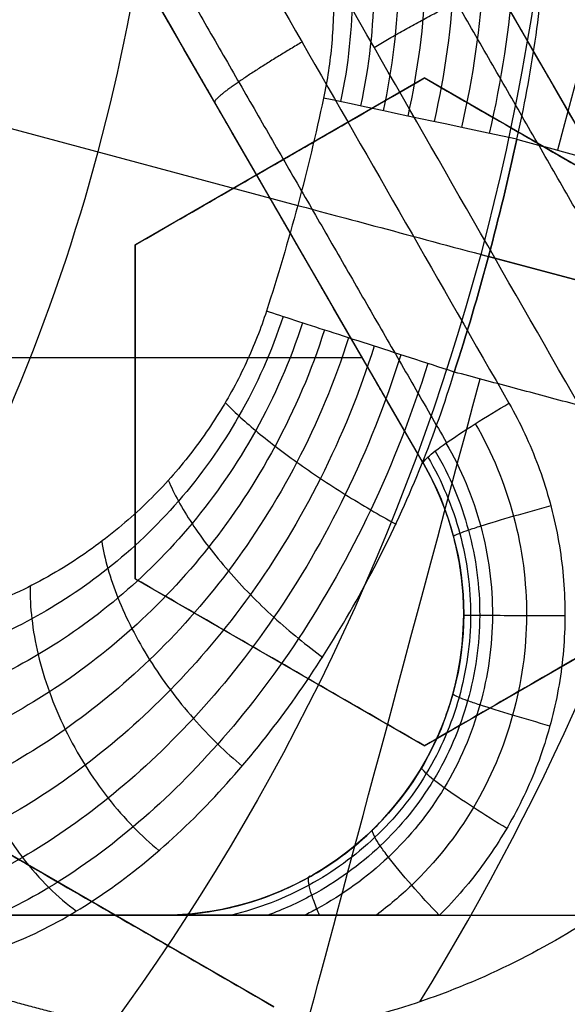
# Model space of a CAD drawing. Header units: centimetres. Extents: x -10 to 8.9, y -34.1 to -8.
# Tile 856 of 1056: x -6.4011 to -6.3557, y -33.3174 to -33.2357. Entities that reach past the tile are written whole.
import ezdxf

# ---------------------------------------------------------------- set-up
doc = ezdxf.new("R2010")
doc.units = ezdxf.units.CM
doc.layers.add('Default', color=7, linetype='Continuous', true_color=0x000000)

msp = doc.modelspace()

# ---------------------------------------------------------------- linework, layer by layer
at = {"layer": 'Default'}
for p, q in [((-6.377698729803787, -33.2050000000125, -1.0828819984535), (-6.345448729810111, -33.26085863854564, -1.0828819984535)), ((-6.367595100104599, -33.27249999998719, -1.0824960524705), (-6.399349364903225, -33.21749999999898, -1.0824960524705)), ((-6.367500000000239, -33.24050704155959, 0.2877418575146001), (-6.391500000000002, -33.25436344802, 0.2877418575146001)), ((-6.343500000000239, -33.25436344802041, 0.2793142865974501), (-6.3675, -33.24050704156, 0.2793142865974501)), ((-6.411135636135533, -33.24220859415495, 0.1624999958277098), (-6.378013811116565, -33.25108356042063, 0.2114715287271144)), ((-6.383489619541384, -33.24496988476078, -1.097589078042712), (-6.383489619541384, -33.24496988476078, -1.065)), ((-6.37950000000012, -33.24743524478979, 0.2612335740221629), (-6.37950000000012, -33.24743524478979, 0.3144424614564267)), ((-6.391500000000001, -33.25436344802, 0.28950257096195), (-6.391500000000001, -33.28207626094, 0.28950257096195)), ((-6.362839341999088, -33.25514954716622, 0.1625000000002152), (-6.323949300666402, -33.26557010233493, 0.21999999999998)), ((-6.323949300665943, -33.26557010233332, 0.22), (-6.362189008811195, -33.255323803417, 0.22)), ((-6.372646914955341, -33.26375, -1.065), (-6.49055181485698, -33.26375, -1.065)), ((-6.391500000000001, -33.26821985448, 0.2630747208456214), (-6.391500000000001, -33.26821985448, 0.3162836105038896)), ((-6.391499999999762, -33.28207626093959, 0.28260707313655), (-6.3675, -33.2959326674, 0.28260707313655)), ((-6.367499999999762, -33.29593266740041, 0.27456905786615), (-6.343500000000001, -33.28207626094, 0.27456905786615)), ((-6.364245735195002, -33.285, -1.065), (-6.364245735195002, -33.285, -1.100732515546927)), ((-6.37949999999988, -33.28900446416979, 0.2560034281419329), (-6.37949999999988, -33.28900446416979, 0.3092123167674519)), ((-6.380000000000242, -33.31758330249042, 0.28260707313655), (-6.404000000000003, -33.30372689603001, 0.28260707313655)), ((-6.960094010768, -33.31, -1.236260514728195), (-6.139905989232, -33.31, -1.236260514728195)), ((-6.392000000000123, -33.31065509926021, 0.2560034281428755), (-6.392000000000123, -33.31065509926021, 0.3092123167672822))]:
    msp.add_line(p, q, dxfattribs=at)
at = {"layer": 'Default', "extrusion": (0, 0, -1)}
for centre, radius, start, end in [((6.550000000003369, -33.20500000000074, -0.1625), 0.1937629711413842, 173.8385486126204, 216.1614513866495), ((6.550000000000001, -33.20500000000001, 0.82), 0.8250000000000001, 180, 0), ((6.550000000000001, -33.20500000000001, 1.03), 0.82, 180, 0), ((6.550000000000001, -33.20500000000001, 1.005), 0.7950000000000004, 180, 0), ((6.550000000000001, -33.20500000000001, 0.87), 0.7825000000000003, 180, 0), ((6.550000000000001, -33.20500000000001, 1.005), 0.7825000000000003, 180, 0), ((6.550000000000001, -33.20500000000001, 0.895), 0.7575000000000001, 180, 0), ((6.550000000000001, -33.20500000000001, 0.53), 0.75, 180, 0), ((6.550000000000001, -33.20500000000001, -0.2075), 0.75, 180, 0), ((6.550000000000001, -33.20500000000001, -0.2075), 0.7025000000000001, 180, 0), ((6.550000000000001, -33.20500000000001, -0.1825), 0.6775000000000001, 180, 0), ((6.550000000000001, -33.20500000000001, -0.1725), 0.677500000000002, 180, 0), ((6.550000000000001, -33.20500000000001, -0.1625), 0.6724999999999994, 180, 0), ((6.550000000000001, -33.20500000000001, -0.2), 0.6724999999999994, 180, 0), ((6.550000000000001, -33.20500000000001, -0.2), 0.6367740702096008, 180, 0), ((6.550000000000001, -33.20500000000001, -0.1809807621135), 0.6125, 180, 0), ((6.550000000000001, -33.20500000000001, -0.1625), 0.6075000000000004, 180, 0), ((6.550000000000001, -33.20500000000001, -0.195), 0.6075000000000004, 180, 0), ((6.550000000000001, -33.20500000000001, 1.220980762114), 0.6075, 180, 0), ((6.550000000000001, -33.20500000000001, 1.24), 0.6075000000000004, 180, 0), ((6.550000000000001, -33.20500000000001, -0.18660444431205), 0.5500000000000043, 180, 0), ((6.550000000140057, -33.2049999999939, -0.2114715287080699), 0.1780532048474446, 192.0520160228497, 197.9480649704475), ((6.550000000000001, -33.20500000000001, -0.22), 0.1944362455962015, 192.0519350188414, 197.9480649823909), ((6.389245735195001, -33.285, 1.0828634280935), 0.02499999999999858, 149.9999999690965, 270)]:
    msp.add_arc(centre, radius, start, end, dxfattribs=at)
at = {"layer": 'Default'}
for centre, radius, start, end in [((-6.550000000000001, -33.20500000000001, -1.15), 0.8549999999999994, 270, 1.067193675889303), ((-6.550000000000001, -33.20500000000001, 0.19125), 0.2138939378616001, 328.3640809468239, 1.635919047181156), ((-6.550000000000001, -33.20500000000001, 0.1869857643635), 0.1609080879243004, 329.6689687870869, 0.347245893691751), ((-6.550000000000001, -33.20500000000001, -0.845), 0.8250000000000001, 180, 0), ((-6.550000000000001, -33.20500000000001, -0.8325), 0.8250000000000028, 180, 0), ((-6.550000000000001, -33.20500000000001, -0.87), 0.8, 180, 0), ((-6.550000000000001, -33.20500000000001, -0.9800000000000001), 0.7575000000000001, 180, 0), ((-6.550000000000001, -33.20500000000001, -0.9375), 0.7575000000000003, 180, 0), ((-6.550000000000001, -33.20500000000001, 0.1625), 0.6775000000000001, 180, 0), ((-6.550000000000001, -33.20500000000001, 0.18125), 0.6724999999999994, 180, 0), ((-6.550000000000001, -33.20500000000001, -1.21), 0.67, 180, 0), ((-6.550000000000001, -33.20500000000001, -1.24), 0.6400000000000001, 180, 0), ((-6.550000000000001, -33.20500000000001, 0.2), 0.6367740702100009, 180, 0), ((-6.550000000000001, -33.20500000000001, 0.1625), 0.6231698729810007, 180, 0), ((-6.550000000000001, -33.20500000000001, 0.17875), 0.6075000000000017, 180, 0), ((-6.550000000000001, -33.20500000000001, -1.230490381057), 0.6075000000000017, 180, 0), ((-6.550000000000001, -33.20500000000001, 0.1782088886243), 0.55, 180, 0), ((-6.550000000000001, -33.20500000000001, 0.195), 0.55, 180, 0), ((-6.550000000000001, -33.20500000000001, -0.7112749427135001), 0.7750000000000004, 274.5260196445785, 0), ((-6.550000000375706, -33.20499999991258, 0.2199999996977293), 0.1944362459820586, 345.0000000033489, 347.9480649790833), ((-6.550000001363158, -33.20499999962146, 0.22), 0.1944362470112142, 342.0519350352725, 344.9999999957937), ((-6.389245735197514, -33.285, -1.065), 0.0250000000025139, 0, 29.99999999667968), ((-6.389245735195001, -33.285, -1.065), 0.025, 270, 0)]:
    msp.add_arc(centre, radius, start, end, dxfattribs=at)
at = {"layer": 'Default', "extrusion": (0.9659258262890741, -0.2588190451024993, 0)}
msp.add_arc((-33.7588318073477, 0.16, 2.464956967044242), 0.06000000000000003, 22.65570444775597, 90, dxfattribs=at)
at = {"layer": 'Default', "extrusion": (1.379857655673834e-06, 1.228458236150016e-16, -0.9999999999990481)}
msp.add_arc((6.549999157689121, -33.20500000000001, 0.534870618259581), 0.7584484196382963, 180, 287.9998757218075, dxfattribs=at)
at = {"layer": 'Default', "extrusion": (-0.2087737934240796, -0.977963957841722, -1.848985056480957e-05)}
msp.add_arc((0.7211061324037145, 0.2006257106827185, 33.84076235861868), 0.01999999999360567, 89.99999998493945, 145.0000000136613, dxfattribs=at)
at = {"layer": 'Default', "extrusion": (0.2588190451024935, 0.9659258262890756, 0)}
msp.add_arc((-2.461708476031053, 0.2, -33.7688318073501), 0.02, 35.00000000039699, 90.00000000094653, dxfattribs=at)
at = {"layer": 'Default', "extrusion": (-0.9659258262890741, 0.2588190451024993, 0)}
msp.add_arc((33.77883180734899, 0.16, -2.463669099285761), 0.06000000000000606, 21.13723015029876, 89.99999999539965, dxfattribs=at)
at = {"layer": 'Default', "extrusion": (0, -1, 0)}
for centre, radius, start, end in [((-6.550000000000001, -0.1450000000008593, 33.31), 1.184430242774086, 249.7426523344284, 290.2573476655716), ((-6.550000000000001, -0.145, 33.31), 1.184430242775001, 249.7426523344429, 290.2573476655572)]:
    msp.add_arc(centre, radius, start, end, dxfattribs=at)
at = {"layer": 'Default', "extrusion": (-7.220129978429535e-09, 0.9999999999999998, -2.013600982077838e-08)}
msp.add_arc((6.549981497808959, -2.309948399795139, -33.30999993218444), 1.214944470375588, 98.69735377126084, 109.7262121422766, dxfattribs=at)
at = {"layer": 'Default'}
for points, knots in [([(-6.385520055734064, -33.1784905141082, 0.1649372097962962), (-6.383652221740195, -33.17923679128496, 0.1685329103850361), (-6.380066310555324, -33.18133216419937, 0.1754382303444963), (-6.375112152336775, -33.18617502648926, 0.1851165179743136), (-6.371404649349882, -33.1914661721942, 0.1925822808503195), (-6.36880765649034, -33.19640846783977, 0.1980695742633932), (-6.367053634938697, -33.20046312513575, 0.2019442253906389), (-6.365512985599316, -33.2049190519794, 0.2055818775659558), (-6.363802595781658, -33.21139411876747, 0.210051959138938), (-6.36241566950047, -33.22032652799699, 0.2147594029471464), (-6.36228976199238, -33.23205391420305, 0.218523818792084), (-6.363465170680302, -33.24036864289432, 0.2194572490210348), (-6.364434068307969, -33.24461919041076, 0.2194428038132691)], [0.02595723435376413, 0.02595723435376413, 0.02595723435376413, 0.02595723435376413, 0.1552712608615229, 0.2845852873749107, 0.4138993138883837, 0.4785563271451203, 0.5432133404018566, 0.6078703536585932, 0.6725273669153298, 0.8018413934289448, 0.9311554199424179, 1.060470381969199, 1.060470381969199, 1.060470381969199, 1.060470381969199]), ([(-6.381818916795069, -33.17803735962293, 0.162499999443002), (-6.38002837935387, -33.17866101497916, 0.1661614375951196), (-6.376574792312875, -33.18053908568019, 0.1732651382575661), (-6.371796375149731, -33.18516001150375, 0.1833441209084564), (-6.368223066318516, -33.19037918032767, 0.1912031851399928), (-6.365732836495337, -33.19533187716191, 0.197010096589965), (-6.364059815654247, -33.19942925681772, 0.2011234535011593), (-6.362602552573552, -33.20395900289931, 0.204994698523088), (-6.361005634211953, -33.2105756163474, 0.2097635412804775), (-6.359763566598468, -33.21977605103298, 0.214806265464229), (-6.359815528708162, -33.23196736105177, 0.2188584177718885), (-6.361107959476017, -33.24066280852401, 0.2198718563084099), (-6.362130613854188, -33.24511094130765, 0.2198635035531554)], [0.02681516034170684, 0.02681516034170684, 0.02681516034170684, 0.02681516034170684, 0.1552712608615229, 0.2845852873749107, 0.4138993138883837, 0.4785563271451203, 0.5432133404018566, 0.6078703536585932, 0.6725273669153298, 0.8018413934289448, 0.9311554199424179, 1.060469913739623, 1.060469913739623, 1.060469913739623, 1.060469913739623]), ([(-6.389295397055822, -33.18002912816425, 0.1673219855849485), (-6.387360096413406, -33.18084178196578, 0.1707653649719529), (-6.38364452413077, -33.18303252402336, 0.1773501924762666), (-6.378503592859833, -33.18790173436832, 0.1865193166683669), (-6.374642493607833, -33.19311855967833, 0.1935602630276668), (-6.371923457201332, -33.1979435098, 0.1987218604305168), (-6.370077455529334, -33.20188117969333, 0.2023611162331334), (-6.368443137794, -33.20619308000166, 0.2057744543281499), (-6.366606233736, -33.21243926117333, 0.2099645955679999), (-6.365059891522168, -33.22101316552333, 0.2143690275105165), (-6.364742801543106, -33.23220183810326, 0.2178827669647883), (-6.365794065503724, -33.24010033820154, 0.2187493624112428), (-6.366704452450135, -33.24413449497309, 0.218731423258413)], [0.02595723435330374, 0.02595723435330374, 0.02595723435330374, 0.02595723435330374, 0.1552712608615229, 0.2845852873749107, 0.4138993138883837, 0.4785563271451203, 0.5432133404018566, 0.6078703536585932, 0.6725273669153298, 0.8018413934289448, 0.9311554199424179, 1.060470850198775, 1.060470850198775, 1.060470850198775, 1.060470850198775]), ([(-6.392855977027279, -33.18264673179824, 0.1693494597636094), (-6.390871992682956, -33.18345563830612, 0.1725971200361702), (-6.387057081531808, -33.18560087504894, 0.1788006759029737), (-6.381759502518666, -33.19029643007, 0.1874278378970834), (-6.377762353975, -33.195291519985, 0.1940507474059), (-6.374931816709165, -33.19989568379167, 0.1989059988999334), (-6.373000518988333, -33.20364640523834, 0.2023296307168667), (-6.371278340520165, -33.20774933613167, 0.2055417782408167), (-6.369321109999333, -33.21368712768, 0.20948587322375), (-6.367620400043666, -33.22182280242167, 0.2136322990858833), (-6.367114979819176, -33.23241035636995, 0.2169398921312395), (-6.368040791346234, -33.23986490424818, 0.2177543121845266), (-6.368889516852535, -33.24366801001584, 0.2177355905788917)], [0.02595723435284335, 0.02595723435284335, 0.02595723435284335, 0.02595723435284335, 0.1552712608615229, 0.2845852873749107, 0.4138993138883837, 0.4785563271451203, 0.5432133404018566, 0.6078703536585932, 0.6725273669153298, 0.8018413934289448, 0.9311554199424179, 1.060471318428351, 1.060471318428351, 1.060471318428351, 1.060471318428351]), ([(-7.25390305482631, -33.56840902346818, -0.8199977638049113), (-7.239970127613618, -33.59537958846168, -0.8193732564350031), (-7.197884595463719, -33.66655691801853, -0.8176865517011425), (-7.113620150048, -33.76862670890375, -0.81511924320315), (-6.994860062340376, -33.866663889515, -0.8121318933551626), (-6.8551972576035, -33.941825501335, -0.8088691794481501), (-6.7032925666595, -33.98743246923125, -0.8056064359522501), (-6.549994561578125, -34.002084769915, -0.8026191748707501), (-6.3966967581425, -33.98743035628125, -0.7996319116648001), (-6.2447926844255, -33.94182142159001, -0.7963691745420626), (-6.105130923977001, -33.86665750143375, -0.7931064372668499), (-5.986372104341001, -33.768620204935, -0.7901191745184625), (-5.888336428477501, -33.64986004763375, -0.78713191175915), (-5.813174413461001, -33.510197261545, -0.7838691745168), (-5.7675675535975, -33.358292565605, -0.7806064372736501), (-5.757116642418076, -33.24895133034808, -0.7784757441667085), (-5.757895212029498, -33.19070947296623, -0.7773408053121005), (-5.758086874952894, -33.18356754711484, -0.7772014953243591)], [9.214509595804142, 9.214509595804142, 9.214509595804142, 9.214509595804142, 10.15353266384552, 11.77663579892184, 13.3997389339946, 15.02284206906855, 16.64594520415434, 18.26904833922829, 19.89215147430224, 21.5152546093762, 23.13835774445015, 24.7614608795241, 26.38456401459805, 28.00766714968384, 29.63077028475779, 31.25387341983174, 31.48074763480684, 31.48074763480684, 31.48074763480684, 31.48074763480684]), ([(-6.395876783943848, -33.18615875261, 0.1708242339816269), (-6.393883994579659, -33.18690009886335, 0.1738578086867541), (-6.390039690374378, -33.18887519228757, 0.1796645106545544), (-6.384668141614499, -33.19322772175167, 0.1877703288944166), (-6.380590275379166, -33.19788051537, 0.1940145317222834), (-6.3776851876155, -33.20218102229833, 0.1986022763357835), (-6.375693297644, -33.20568957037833, 0.2018417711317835), (-6.373905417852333, -33.20953240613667, 0.2048849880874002), (-6.371853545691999, -33.21509927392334, 0.2086260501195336), (-6.3700232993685, -33.22273507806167, 0.2125658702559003), (-6.369348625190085, -33.23267588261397, 0.2157143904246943), (-6.370153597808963, -33.2396680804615, 0.2164913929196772), (-6.370939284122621, -33.24323040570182, 0.2164744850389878)], [0.02595723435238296, 0.02595723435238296, 0.02595723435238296, 0.02595723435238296, 0.1552712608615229, 0.2845852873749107, 0.4138993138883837, 0.4785563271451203, 0.5432133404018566, 0.6078703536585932, 0.6725273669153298, 0.8018413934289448, 0.9311554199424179, 1.060471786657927, 1.060471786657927, 1.060471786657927, 1.060471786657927]), ([(-6.398124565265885, -33.19022890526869, 0.1716448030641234), (-6.396172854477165, -33.19086314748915, 0.1744696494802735), (-6.392390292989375, -33.19259170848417, 0.1799022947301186), (-6.387060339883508, -33.19649890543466, 0.1875449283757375), (-6.382983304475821, -33.20073710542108, 0.1934684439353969), (-6.380060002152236, -33.20468437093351, 0.1978368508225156), (-6.378045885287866, -33.20791788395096, 0.2009284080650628), (-6.376227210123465, -33.21146952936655, 0.203837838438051), (-6.374121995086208, -33.2166265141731, 0.2074207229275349), (-6.372203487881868, -33.22372406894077, 0.2112047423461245), (-6.371392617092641, -33.23299219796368, 0.214238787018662), (-6.372086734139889, -33.23951388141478, 0.2149918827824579), (-6.372809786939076, -33.24283106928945, 0.2149790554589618)], [0.02595723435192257, 0.02595723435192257, 0.02595723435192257, 0.02595723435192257, 0.1552712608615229, 0.2845852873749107, 0.4138993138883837, 0.4785563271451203, 0.5432133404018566, 0.6078703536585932, 0.6725273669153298, 0.8018413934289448, 0.9311554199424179, 1.060472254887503, 1.060472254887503, 1.060472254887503, 1.060472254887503]), ([(-6.399513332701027, -33.19446812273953, 0.1718241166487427), (-6.397647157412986, -33.19498599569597, 0.1744609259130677), (-6.394011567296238, -33.19645046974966, 0.1795639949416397), (-6.388840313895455, -33.19988907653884, 0.1868163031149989), (-6.384852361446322, -33.20369579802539, 0.1924800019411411), (-6.38197436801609, -33.20727785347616, 0.196676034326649), (-6.379982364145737, -33.21022845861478, 0.1996536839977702), (-6.37817412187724, -33.21348011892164, 0.2024614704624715), (-6.376065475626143, -33.21821439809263, 0.2059262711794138), (-6.37411032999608, -33.22476065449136, 0.2095986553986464), (-6.37320618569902, -33.23335092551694, 0.2125561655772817), (-6.373803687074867, -33.23940433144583, 0.2132965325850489), (-6.374466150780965, -33.24247744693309, 0.2132895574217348)], [0.02595723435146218, 0.02595723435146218, 0.02595723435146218, 0.02595723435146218, 0.1552712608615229, 0.2845852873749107, 0.4138993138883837, 0.4785563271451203, 0.5432133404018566, 0.6078703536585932, 0.6725273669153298, 0.8018413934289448, 0.9311554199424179, 1.060472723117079, 1.060472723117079, 1.060472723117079, 1.060472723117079]), ([(-6.400096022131, -33.19849843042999, 0.1714715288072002), (-6.398349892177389, -33.1989057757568, 0.1739377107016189), (-6.394903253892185, -33.20009760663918, 0.1787865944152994), (-6.389777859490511, -33.20324275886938, 0.1859985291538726), (-6.385170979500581, -33.20748029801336, 0.1925820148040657), (-6.381395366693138, -33.21238371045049, 0.1981736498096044), (-6.378547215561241, -33.21757987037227, 0.2026687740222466), (-6.376608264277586, -33.22272202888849, 0.2060709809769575), (-6.375438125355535, -33.22785055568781, 0.208579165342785), (-6.374963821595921, -33.23287023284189, 0.2102805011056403), (-6.375107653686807, -33.23766028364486, 0.2112460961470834), (-6.375557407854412, -33.24070242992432, 0.2114701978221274), (-6.375871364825, -33.242177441, 0.2114715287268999)], [0, 0, 0, 0, 0.07046108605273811, 0.1409223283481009, 0.2113835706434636, 0.2818448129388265, 0.3523060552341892, 0.4227672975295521, 0.4932285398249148, 0.5636897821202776, 0.6341510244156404, 0.7046122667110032, 0.7046122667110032, 0.7046122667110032, 0.7046122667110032]), ([(-7.106978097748, -33.74388811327, -0.7599999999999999), (-7.092222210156, -33.75913934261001, -0.7595840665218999), (-7.061456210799, -33.78842967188, -0.7587546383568), (-7.011855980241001, -33.8284314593, -0.7574640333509), (-6.959138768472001, -33.86422929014, -0.7561495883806), (-6.903661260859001, -33.8955805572, -0.7548164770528), (-6.845798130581, -33.92227348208, -0.7534746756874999), (-6.785940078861, -33.94412789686, -0.7521330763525), (-6.724491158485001, -33.96099638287, -0.7508004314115), (-6.661867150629, -33.97276520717, -0.7494871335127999), (-6.598488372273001, -33.97935553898, -0.7481967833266), (-6.534783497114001, -33.98072302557, -0.7469575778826), (-6.471175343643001, -33.97685787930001, -0.7456906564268), (-6.408099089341, -33.96778569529, -0.7443887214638), (-6.345979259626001, -33.95356760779, -0.7430648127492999), (-6.285235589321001, -33.93429948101, -0.7417267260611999), (-6.226278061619, -33.91011135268, -0.7403838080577), (-6.169504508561, -33.88116649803, -0.7390450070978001), (-6.115297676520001, -33.84765987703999, -0.7377194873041), (-6.064025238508, -33.80981942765, -0.7364157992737), (-6.01602695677, -33.76789486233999, -0.7351442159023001), (-5.971638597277, -33.72218061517, -0.7339075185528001), (-5.931146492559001, -33.67297253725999, -0.7326198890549), (-5.89482990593, -33.62060801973, -0.7313083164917), (-5.862932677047, -33.56543920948, -0.7299767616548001), (-5.835670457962, -33.50783861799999, -0.7286354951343), (-5.813227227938, -33.44819500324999, -0.7272933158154), (-5.795754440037, -33.38691081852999, -0.7259590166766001), (-5.783370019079, -33.32440000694, -0.7246429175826), (-5.776444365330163, -33.26360356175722, -0.7234004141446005), (-5.775000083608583, -33.22369004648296, -0.7226183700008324), (-5.77500001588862, -33.20499999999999, -0.7222512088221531)], [-30.59397759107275, -30.59397759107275, -30.59397759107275, -30.59397759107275, -29.95660305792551, -29.31922852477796, -28.68185399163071, -28.04447945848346, -27.40710492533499, -26.76973039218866, -26.13235585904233, -25.49498132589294, -24.85760679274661, -24.22023225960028, -23.5828577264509, -22.94548319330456, -22.30810866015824, -21.67073412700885, -21.03335959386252, -20.39598506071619, -19.7586105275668, -19.12123599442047, -18.48386146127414, -17.84648692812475, -17.20911239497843, -16.57173786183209, -15.93436332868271, -15.29698879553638, -14.65961426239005, -14.02223972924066, -13.38486519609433, -12.747490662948, -12.18619863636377, -12.18619863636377, -12.18619863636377, -12.18619863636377]), ([(-6.380611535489, -33.25986794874, 0.211471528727), (-6.381073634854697, -33.26129453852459, 0.2114715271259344), (-6.382188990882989, -33.26414787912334, 0.2112660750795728), (-6.384466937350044, -33.26837720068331, 0.2102941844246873), (-6.387397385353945, -33.27249207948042, 0.2085824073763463), (-6.390974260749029, -33.27634210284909, 0.2060714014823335), (-6.395230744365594, -33.27983427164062, 0.2026661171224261), (-6.400295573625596, -33.28290379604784, 0.1981668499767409), (-6.406023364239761, -33.28524933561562, 0.1925583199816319), (-6.412120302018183, -33.28658997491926, 0.1859698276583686), (-6.41815527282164, -33.28674367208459, 0.1787220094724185), (-6.421728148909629, -33.28609101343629, 0.1739119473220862), (-6.423430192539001, -33.28558263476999, 0.1714715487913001)], [-0.7044769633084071, -0.7044769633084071, -0.7044769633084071, -0.7044769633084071, -0.6340292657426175, -0.5635815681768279, -0.4931338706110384, -0.4226861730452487, -0.3522384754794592, -0.2817907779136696, -0.2113430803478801, -0.1408953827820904, -0.07044768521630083, 0, 0, 0, 0]), ([(-6.367232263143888, -33.26420173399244, 0.2198650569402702), (-6.368529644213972, -33.26843124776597, 0.2198731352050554), (-6.371740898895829, -33.27659952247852, 0.2188725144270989), (-6.377838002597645, -33.28737084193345, 0.214827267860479), (-6.384593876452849, -33.29610139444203, 0.2088281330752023), (-6.39166739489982, -33.30296617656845, 0.2013419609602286), (-6.398696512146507, -33.30799108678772, 0.1928116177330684), (-6.405505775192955, -33.3112728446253, 0.1834410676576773), (-6.41198821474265, -33.31289385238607, 0.1733044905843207), (-6.415960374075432, -33.31280386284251, 0.1661322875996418), (-6.417807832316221, -33.31245201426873, 0.1624999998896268)], [0.0260655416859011, 0.0260655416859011, 0.0260655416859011, 0.0260655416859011, 0.1553482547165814, 0.284630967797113, 0.4139136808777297, 0.5431963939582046, 0.6724791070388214, 0.8017618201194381, 0.9310445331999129, 1.059297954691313, 1.059297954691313, 1.059297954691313, 1.059297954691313]), ([(-6.384029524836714, -33.26744725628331, 0.2104429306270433), (-6.383691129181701, -33.26780011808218, 0.2110730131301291), (-6.382929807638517, -33.26854510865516, 0.2122985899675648), (-6.381541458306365, -33.26976200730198, 0.2139771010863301), (-6.379924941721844, -33.27105497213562, 0.2154447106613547), (-6.37811244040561, -33.27239425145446, 0.216656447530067), (-6.376146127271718, -33.2737474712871, 0.2175793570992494), (-6.374075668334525, -33.27508158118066, 0.2181945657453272), (-6.371960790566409, -33.27636145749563, 0.2184975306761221), (-6.370553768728, -33.2771625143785, 0.2185009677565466), (-6.369861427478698, -33.277545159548, 0.2184573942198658)], [0.0380068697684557, 0.0380068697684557, 0.0380068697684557, 0.0380068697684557, 0.0830677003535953, 0.1281978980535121, 0.173328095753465, 0.2184582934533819, 0.2635884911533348, 0.3087186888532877, 0.3538488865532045, 0.3985521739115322, 0.3985521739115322, 0.3985521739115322, 0.3985521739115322]), ([(-6.363284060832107, -33.26920494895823, -1.108833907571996), (-6.36189489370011, -33.271598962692, -1.10905562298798), (-6.359759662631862, -33.27679706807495, -1.109400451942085), (-6.358656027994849, -33.28514723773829, -1.109582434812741), (-6.359834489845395, -33.2934832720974, -1.109388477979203), (-6.363119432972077, -33.30127589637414, -1.1088569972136), (-6.367397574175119, -33.3066142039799, -1.108184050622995), (-6.37046249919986, -33.30921424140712, -1.1077146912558), (-6.371483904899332, -33.30998029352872, -1.107559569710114)], [0.02755669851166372, 0.02755669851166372, 0.02755669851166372, 0.02755669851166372, 0.1263765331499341, 0.2251963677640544, 0.3240162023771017, 0.4228360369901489, 0.521655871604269, 0.5678277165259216, 0.5678277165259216, 0.5678277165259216, 0.5678277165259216]), ([(-6.365717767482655, -33.27081844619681, -1.106548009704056), (-6.364457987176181, -33.27296230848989, -1.10676631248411), (-6.362519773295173, -33.27762675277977, -1.107105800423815), (-6.361514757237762, -33.28513248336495, -1.107285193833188), (-6.362587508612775, -33.2926247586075, -1.107094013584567), (-6.365570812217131, -33.29961823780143, -1.106570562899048), (-6.370278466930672, -33.30540950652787, -1.105765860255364), (-6.374591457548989, -33.30852346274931, -1.105051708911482), (-6.377104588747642, -33.30982879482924, -1.10464388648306), (-6.377447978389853, -33.30999857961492, -1.10458831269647)], [0.02755669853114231, 0.02755669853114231, 0.02755669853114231, 0.02755669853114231, 0.1263765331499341, 0.2251963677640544, 0.3240162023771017, 0.4228360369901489, 0.521655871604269, 0.6204757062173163, 0.6359374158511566, 0.6359374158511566, 0.6359374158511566, 0.6359374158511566]), ([(-6.36660778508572, -33.27147089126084, -1.105027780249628), (-6.365403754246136, -33.2735155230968, -1.105250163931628), (-6.36355096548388, -33.27796494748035, -1.10559594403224), (-6.362590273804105, -33.28512639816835, -1.105778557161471), (-6.363615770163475, -33.29227505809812, -1.105583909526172), (-6.366467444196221, -33.29894594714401, -1.105050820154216), (-6.370966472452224, -33.30446805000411, -1.104230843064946), (-6.375883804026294, -33.30800890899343, -1.103362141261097), (-6.379242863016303, -33.3095290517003, -1.102784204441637), (-6.380500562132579, -33.30999070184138, -1.102570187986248)], [0.02755669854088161, 0.02755669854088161, 0.02755669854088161, 0.02755669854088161, 0.1263765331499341, 0.2251963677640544, 0.3240162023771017, 0.4228360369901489, 0.521655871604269, 0.6204757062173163, 0.6771570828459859, 0.6771570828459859, 0.6771570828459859, 0.6771570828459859]), ([(-6.36721871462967, -33.27197560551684, -1.103360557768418), (-6.3660613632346, -33.27394559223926, -1.103589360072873), (-6.364280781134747, -33.27822963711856, -1.103945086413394), (-6.363358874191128, -33.28512157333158, -1.104132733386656), (-6.364343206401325, -33.29200158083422, -1.103932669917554), (-6.367082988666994, -33.29842392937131, -1.103384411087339), (-6.371411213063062, -33.30375197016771, -1.102540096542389), (-6.376980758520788, -33.30777881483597, -1.101487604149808), (-6.381274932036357, -33.30944539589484, -1.100703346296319), (-6.383521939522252, -33.30998805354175, -1.10030237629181)], [0.0275566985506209, 0.0275566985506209, 0.0275566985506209, 0.0275566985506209, 0.1263765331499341, 0.2251963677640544, 0.3240162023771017, 0.4228360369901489, 0.521655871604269, 0.6204757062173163, 0.7219190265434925, 0.7219190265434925, 0.7219190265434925, 0.7219190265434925]), ([(-6.388752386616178, -33.27390197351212, 0.2076136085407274), (-6.388517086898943, -33.27445089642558, 0.2082306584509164), (-6.387953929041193, -33.27560521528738, 0.2094243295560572), (-6.386828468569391, -33.27747144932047, 0.2110273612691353), (-6.385433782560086, -33.27942857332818, 0.2123825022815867), (-6.383799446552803, -33.28142227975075, 0.2134382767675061), (-6.381969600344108, -33.28339499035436, 0.2141595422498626), (-6.379999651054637, -33.2852903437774, 0.2145304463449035), (-6.377963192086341, -33.28704775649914, 0.2145552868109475), (-6.376597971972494, -33.2881067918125, 0.214360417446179), (-6.375927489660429, -33.28860052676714, 0.2142178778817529)], [0.03800706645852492, 0.03800706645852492, 0.03800706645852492, 0.03800706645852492, 0.0830677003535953, 0.1281978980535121, 0.173328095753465, 0.2184582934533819, 0.2635884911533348, 0.3087186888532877, 0.3538488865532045, 0.398158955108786, 0.398158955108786, 0.398158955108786, 0.398158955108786]), ([(-6.357018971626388, -33.27602195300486, -1.110423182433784), (-6.358045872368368, -33.27630193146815, -1.110257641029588), (-6.360189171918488, -33.27690167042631, -1.109550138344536), (-6.362539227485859, -33.27760923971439, -1.107598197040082), (-6.36390449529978, -33.2780585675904, -1.105563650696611), (-6.364860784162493, -33.27840672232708, -1.103351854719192), (-6.365102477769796, -33.27854433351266, -1.101625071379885), (-6.365090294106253, -33.27858688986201, -1.100547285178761)], [0.02538086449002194, 0.02538086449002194, 0.02538086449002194, 0.02538086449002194, 0.06399289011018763, 0.1031155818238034, 0.1226769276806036, 0.1422382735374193, 0.1809219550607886, 0.1809219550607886, 0.1809219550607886, 0.1809219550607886]), ([(-6.394274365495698, -33.2789676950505, 0.2033971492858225), (-6.394156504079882, -33.27968398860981, 0.2039880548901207), (-6.393817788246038, -33.28119551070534, 0.2051208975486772), (-6.39298066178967, -33.28364649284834, 0.2065929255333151), (-6.39181402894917, -33.28621084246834, 0.207764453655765), (-6.39034247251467, -33.28880101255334, 0.2085761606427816), (-6.388613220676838, -33.29132469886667, 0.2089925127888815), (-6.386691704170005, -33.29369430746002, 0.2090059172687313), (-6.384666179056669, -33.29582353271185, 0.2086390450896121), (-6.38329381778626, -33.29705631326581, 0.2081736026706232), (-6.382618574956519, -33.29761783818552, 0.2078980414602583)], [0.03800726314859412, 0.03800726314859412, 0.03800726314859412, 0.03800726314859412, 0.0830677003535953, 0.1281978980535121, 0.173328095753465, 0.2184582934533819, 0.2635884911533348, 0.3087186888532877, 0.3538488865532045, 0.3981369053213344, 0.3981369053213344, 0.3981369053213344, 0.3981369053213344]), ([(-6.400218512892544, -33.28268846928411, 0.1981573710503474), (-6.400228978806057, -33.28354601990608, 0.1987079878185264), (-6.400136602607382, -33.28536706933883, 0.1997494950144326), (-6.399612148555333, -33.28834350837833, 0.2010354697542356), (-6.398681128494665, -33.29146152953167, 0.201957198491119), (-6.397357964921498, -33.294589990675, 0.2024483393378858), (-6.395692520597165, -33.29759060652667, 0.202477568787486), (-6.393764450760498, -33.30033624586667, 0.2020537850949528), (-6.391673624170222, -33.30272528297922, 0.20122444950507), (-6.390237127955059, -33.30404262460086, 0.2004510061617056), (-6.389524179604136, -33.30462846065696, 0.2000244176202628)], [0.03800745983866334, 0.03800745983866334, 0.03800745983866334, 0.03800745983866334, 0.0830677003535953, 0.1281978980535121, 0.173328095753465, 0.2184582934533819, 0.2635884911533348, 0.3087186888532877, 0.3538488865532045, 0.3988039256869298, 0.3988039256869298, 0.3988039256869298, 0.3988039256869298]), ([(-6.406272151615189, -33.28514069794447, 0.1922012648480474), (-6.406417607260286, -33.28611365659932, 0.1926964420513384), (-6.406587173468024, -33.2881959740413, 0.1936141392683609), (-6.406395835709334, -33.29163636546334, 0.19465772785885), (-6.405707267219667, -33.29525200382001, 0.19526582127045), (-6.404518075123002, -33.29885764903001, 0.19536850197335), (-6.402879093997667, -33.30225744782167, 0.1949463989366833), (-6.400888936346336, -33.30527745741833, 0.1940359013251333), (-6.398671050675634, -33.30779885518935, 0.1927180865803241), (-6.397129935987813, -33.30910441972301, 0.1916420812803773), (-6.396361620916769, -33.30966443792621, 0.1910730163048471)], [0.03800765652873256, 0.03800765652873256, 0.03800765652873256, 0.03800765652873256, 0.0830677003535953, 0.1281978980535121, 0.173328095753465, 0.2184582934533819, 0.2635884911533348, 0.3087186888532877, 0.3538488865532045, 0.3992256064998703, 0.3992256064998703, 0.3992256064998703, 0.3992256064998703]), ([(-6.355846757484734, -33.28516030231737, -1.110612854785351), (-6.356905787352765, -33.28515532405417, -1.110441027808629), (-6.359116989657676, -33.28514466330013, -1.10972300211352), (-6.361549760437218, -33.28513207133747, -1.10776918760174), (-6.36297275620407, -33.28512404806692, -1.105739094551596), (-6.3639794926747, -33.28511780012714, -1.103531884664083), (-6.364246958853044, -33.28511529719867, -1.101808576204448), (-6.364245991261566, -33.28511450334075, -1.100731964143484)], [0.02538360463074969, 0.02538360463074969, 0.02538360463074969, 0.02538360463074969, 0.06399289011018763, 0.1031155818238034, 0.1226769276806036, 0.1422382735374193, 0.1810011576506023, 0.1810011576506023, 0.1810011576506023, 0.1810011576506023]), ([(-6.357099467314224, -33.2942910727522, -1.110410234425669), (-6.35812486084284, -33.29400109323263, -1.11024532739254), (-6.36026430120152, -33.29338008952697, -1.109538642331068), (-6.362609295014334, -33.29264753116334, -1.107586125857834), (-6.3639705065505, -33.29218258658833, -1.105551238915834), (-6.364924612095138, -33.29182194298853, -1.103336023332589), (-6.365164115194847, -33.29167968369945, -1.101605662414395), (-6.365150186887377, -33.29163592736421, -1.100525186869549)], [0.02534665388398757, 0.02534665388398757, 0.02534665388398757, 0.02534665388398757, 0.06399289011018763, 0.1031155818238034, 0.1226769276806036, 0.1422382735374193, 0.181024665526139, 0.181024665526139, 0.181024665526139, 0.181024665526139]), ([(-6.360656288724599, -33.30279811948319, -1.109844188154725), (-6.361582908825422, -33.30223755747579, -1.109698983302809), (-6.363511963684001, -33.30103592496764, -1.10902471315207), (-6.36560270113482, -33.29962015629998, -1.107076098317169), (-6.366788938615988, -33.29872907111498, -1.105027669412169), (-6.367594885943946, -33.29804535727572, -1.102795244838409), (-6.367761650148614, -33.29778443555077, -1.101050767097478), (-6.367717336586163, -33.29770937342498, -1.09996391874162)], [0.0252386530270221, 0.0252386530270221, 0.0252386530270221, 0.0252386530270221, 0.06399289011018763, 0.1031155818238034, 0.1226769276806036, 0.1422382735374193, 0.1808970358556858, 0.1808970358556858, 0.1808970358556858, 0.1808970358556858]), ([(-6.366281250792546, -33.31000000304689, -1.10897342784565), (-6.367044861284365, -33.30919504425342, -1.10885978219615), (-6.368626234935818, -33.30746981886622, -1.108237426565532), (-6.370302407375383, -33.30544812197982, -1.106294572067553), (-6.371212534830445, -33.3041977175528, -1.104224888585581), (-6.371793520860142, -33.30325818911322, -1.101964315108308), (-6.371859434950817, -33.30292420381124, -1.100196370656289), (-6.37177783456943, -33.30284321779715, -1.099098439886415)], [0.02501515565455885, 0.02501515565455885, 0.02501515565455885, 0.02501515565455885, 0.06399289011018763, 0.1031155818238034, 0.1226769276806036, 0.1422382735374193, 0.180730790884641, 0.180730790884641, 0.180730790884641, 0.180730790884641]), ([(-6.376212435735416, -33.30999789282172, -1.10531021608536), (-6.376288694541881, -33.30981568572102, -1.10513257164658), (-6.376539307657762, -33.30920155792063, -1.104487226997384), (-6.376871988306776, -33.30828587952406, -1.103227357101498), (-6.377174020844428, -33.30716647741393, -1.100927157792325), (-6.377126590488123, -33.30680339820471, -1.099125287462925), (-6.377009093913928, -33.30673811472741, -1.098010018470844)], [0.09521551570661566, 0.09521551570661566, 0.09521551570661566, 0.09521551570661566, 0.1031155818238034, 0.1226769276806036, 0.1422382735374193, 0.1806678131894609, 0.1806678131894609, 0.1806678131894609, 0.1806678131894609])]:
    msp.add_open_spline(points, degree=3, knots=knots, dxfattribs=at)
for points, degree in [([(-6.359849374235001, -33.24559794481, 0.2199999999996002), (-6.359228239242, -33.24292975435, 0.2199999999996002), (-6.358202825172, -33.23748462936, 0.2196235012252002), (-6.357361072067, -33.22917651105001, 0.2178937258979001), (-6.35724858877, -33.22080613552, 0.2149481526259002), (-6.357917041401, -33.21254276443, 0.2107472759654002), (-6.359397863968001, -33.20457393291, 0.2052677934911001), (-6.361697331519, -33.19714834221, 0.1985304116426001), (-6.364769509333, -33.19057023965, 0.1906630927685), (-6.368536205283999, -33.18509382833, 0.1817936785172), (-6.372817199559, -33.1810366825, 0.1722839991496), (-6.375818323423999, -33.17939687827, 0.165765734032), (-6.377373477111, -33.17883917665, 0.1624998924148)], 3), ([(-6.321567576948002, -33.25585552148, 0.22), (-6.321081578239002, -33.25367251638, 0.22), (-6.320330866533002, -33.24919339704, 0.2197487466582), (-6.319926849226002, -33.24226376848, 0.2185885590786), (-6.320293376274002, -33.23506159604, 0.2165773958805), (-6.321522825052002, -33.2276049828, 0.2136139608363), (-6.323726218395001, -33.21994856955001, 0.209575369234), (-6.327013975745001, -33.21222952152, 0.2043414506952), (-6.331451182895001, -33.20468998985, 0.1978394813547), (-6.336997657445, -33.19768649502, 0.1901045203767), (-6.343438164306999, -33.19165228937, 0.1813549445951), (-6.350412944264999, -33.18698234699, 0.1719532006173), (-6.355049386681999, -33.18495789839, 0.1656599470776), (-6.357356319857, -33.18420332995, 0.1625)], 3), ([(-6.784376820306, -33.92632328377, -0.6348712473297), (-6.764656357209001, -33.93273073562, -0.6344490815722), (-6.724689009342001, -33.94393729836, -0.633599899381), (-6.663491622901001, -33.95576836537, -0.6322885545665), (-6.601787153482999, -33.96253013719, -0.6309937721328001), (-6.539536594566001, -33.96422791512, -0.6297057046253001), (-6.477460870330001, -33.96082753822, -0.6284103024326), (-6.415679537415, -33.95232918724, -0.6270910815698), (-6.35486998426, -33.93879804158, -0.6257683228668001), (-6.295545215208, -33.9203893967, -0.6244478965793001), (-6.237984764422, -33.8972257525, -0.623144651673), (-6.182427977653, -33.86939923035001, -0.6218537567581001), (-6.129272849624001, -33.83707727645, -0.6205564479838), (-6.079027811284, -33.80058233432, -0.6192530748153), (-6.031826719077, -33.76000954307, -0.6179600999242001), (-5.988101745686, -33.71569057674, -0.6166713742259), (-5.948216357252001, -33.66802508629, -0.6153674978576), (-5.912278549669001, -33.61713143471, -0.6140446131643), (-5.880633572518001, -33.56345166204, -0.6127228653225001), (-5.853541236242, -33.50744909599, -0.6114034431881), (-5.831165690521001, -33.449566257, -0.6101072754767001), (-5.813524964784, -33.38977936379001, -0.6088150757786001), (-5.800887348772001, -33.32893727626, -0.6075112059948), (-5.793258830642, -33.26727865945, -0.6062112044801), (-5.791549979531, -33.22577288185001, -0.6053463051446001), (-5.791549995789, -33.20499985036, -0.6049143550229)], 3), ([(-6.352844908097, -33.27085863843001, -1.111102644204), (-6.365385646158, -33.24895866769, -1.109040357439), (-6.377958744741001, -33.2270021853, -1.107174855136), (-6.390558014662, -33.20500000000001, -1.105507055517)], 3), ([(-6.377698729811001, -33.20500000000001, -1.065), (-6.361573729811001, -33.23292931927, -1.065), (-6.345448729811, -33.26085863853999, -1.065)], 2), ([(-6.377698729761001, -33.20500000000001, -1.095979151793), (-6.366928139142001, -33.22365521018, -1.097430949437), (-6.35617687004, -33.24227695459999, -1.099026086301), (-6.345448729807, -33.26085863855, -1.100763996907)], 3), ([(-6.394852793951, -33.2075, -1.104946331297), (-6.383377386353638, -33.22753957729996, -1.10642375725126), (-6.371923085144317, -33.24754229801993, -1.108065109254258), (-6.360494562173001, -33.26750000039, -1.10986971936)], 3), ([(-6.367595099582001, -33.27249999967, -1.099992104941), (-6.378170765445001, -33.25418240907, -1.098322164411), (-6.388768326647, -33.23582689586, -1.096790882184), (-6.399384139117, -33.2174397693, -1.09539878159)], 3), ([(-6.367595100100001, -33.2725, -1.065), (-6.3834722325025, -33.245, -1.065), (-6.399349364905, -33.2175, -1.065)], 2), ([(-6.391500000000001, -33.25436344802, 0.2647612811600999), (-6.389019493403, -33.25293132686, 0.2640542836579), (-6.38393483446, -33.24999569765, 0.2625757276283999), (-6.375988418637, -33.24540783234, 0.2601774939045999), (-6.370376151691, -33.24216758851, 0.2584256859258), (-6.3675, -33.24050704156, 0.2575135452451)], 3), ([(-6.391500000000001, -33.25436344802, 0.3179701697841), (-6.389009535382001, -33.2529255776, 0.3172603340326), (-6.383911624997, -33.24998229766, 0.3157777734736), (-6.375963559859, -33.24539348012, 0.3133787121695), (-6.370365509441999, -33.2421614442, 0.3116311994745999), (-6.3675, -33.24050704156, 0.3107224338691)], 3), ([(-6.3675, -33.24050704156, 0.3107224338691), (-6.3675, -33.24050704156, 0.2841179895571), (-6.3675, -33.24050704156, 0.2575135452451)], 2), ([(-6.3675, -33.24050704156, 0.2575135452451), (-6.364985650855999, -33.24195870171, 0.2565143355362), (-6.359855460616, -33.24492061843, 0.2544703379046), (-6.351858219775, -33.24953782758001, 0.2512688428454), (-6.346320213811, -33.25273519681, 0.2490422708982), (-6.343500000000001, -33.25436344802, 0.2479061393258)], 3), ([(-6.3675, -33.24050704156, 0.3107224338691), (-6.36498978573, -33.24195631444, 0.3097248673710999), (-6.359865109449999, -33.24491504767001, 0.307683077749), (-6.351868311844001, -33.24953200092, 0.3044817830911), (-6.346324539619, -33.25273269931, 0.3022529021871), (-6.343500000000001, -33.25436344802, 0.3011150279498)], 3), ([(-6.359849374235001, -33.24559794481, 0.2199999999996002), (-6.340708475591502, -33.250726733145, 0.2199999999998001), (-6.321567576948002, -33.25585552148, 0.22)], 2), ([(-6.391500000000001, -33.25436344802, 0.2647612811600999), (-6.391500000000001, -33.25436344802, 0.2913657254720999), (-6.391500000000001, -33.25436344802, 0.3179701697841)], 2), ([(-6.391500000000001, -33.28207626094, 0.2610349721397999), (-6.391500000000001, -33.27897559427, 0.2615285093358), (-6.391500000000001, -33.27278919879, 0.2624649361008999), (-6.391500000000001, -33.26357388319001, 0.2637079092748), (-6.391500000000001, -33.2574312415, 0.2644292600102), (-6.391500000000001, -33.25436344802, 0.2647612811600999)], 3), ([(-6.391500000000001, -33.28207626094, 0.3142438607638), (-6.391500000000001, -33.27897049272, 0.3147382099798), (-6.391500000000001, -33.27277728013, 0.3156755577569), (-6.391500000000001, -33.26356278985, 0.3169181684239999), (-6.391500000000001, -33.25742648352, 0.3176386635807), (-6.391500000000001, -33.25436344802, 0.3179701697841)], 3), ([(-6.379232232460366, -33.26031472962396, 0.2133041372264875), (-6.380165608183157, -33.26321607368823, 0.2133110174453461), (-6.382661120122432, -33.26875893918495, 0.2125803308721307), (-6.387774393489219, -33.27588576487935, 0.2096281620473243), (-6.393687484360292, -33.28145802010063, 0.2052598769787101), (-6.400055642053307, -33.28563098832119, 0.1998251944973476), (-6.406524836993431, -33.2884556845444, 0.1936552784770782), (-6.412922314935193, -33.29002793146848, 0.186901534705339), (-6.419160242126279, -33.29042528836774, 0.1796029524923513), (-6.42308770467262, -33.28987893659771, 0.1744449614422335), (-6.424951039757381, -33.28939817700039, 0.171825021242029)], 3), ([(-6.365025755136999, -33.26491646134, 0.22), (-6.366242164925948, -33.26452219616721, 0.2199999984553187), (-6.368676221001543, -33.26373452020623, 0.219754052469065), (-6.372197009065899, -33.26259497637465, 0.2186583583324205), (-6.375453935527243, -33.26154097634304, 0.2168763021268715), (-6.378326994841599, -33.26061037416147, 0.2144734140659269), (-6.379913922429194, -33.26009420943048, 0.2125189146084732), (-6.380611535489, -33.25986794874, 0.211471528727)], 3), ([(-6.377619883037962, -33.26083699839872, 0.2149915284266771), (-6.378621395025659, -33.2639748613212, 0.2150041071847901), (-6.381269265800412, -33.26997922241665, 0.2142610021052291), (-6.386646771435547, -33.27775791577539, 0.2112311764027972), (-6.392845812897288, -33.2839077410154, 0.2067297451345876), (-6.399524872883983, -33.28860218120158, 0.2011061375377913), (-6.406321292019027, -33.29188462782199, 0.1946936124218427), (-6.413067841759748, -33.2938509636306, 0.18762974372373), (-6.41967708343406, -33.29457699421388, 0.1799401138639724), (-6.42386705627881, -33.29418844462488, 0.174448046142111), (-6.425861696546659, -33.29376545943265, 0.1716409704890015)], 3), ([(-6.375799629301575, -33.26142661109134, 0.2164846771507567), (-6.376867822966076, -33.26480195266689, 0.216501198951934), (-6.379655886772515, -33.27127316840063, 0.2157345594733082), (-6.385256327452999, -33.27971712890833, 0.2125896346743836), (-6.391681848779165, -33.28646633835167, 0.2079025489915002), (-6.398595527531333, -33.29170839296, 0.2020270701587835), (-6.405630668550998, -33.29547970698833, 0.1953017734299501), (-6.412624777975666, -33.29787480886, 0.1878553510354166), (-6.419491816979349, -33.2989675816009, 0.179700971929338), (-6.423860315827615, -33.29876428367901, 0.1738302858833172), (-6.425943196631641, -33.29841300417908, 0.1708157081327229)], 3), ([(-6.373805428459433, -33.26207256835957, 0.2177434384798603), (-6.374937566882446, -33.26568095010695, 0.2177616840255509), (-6.377852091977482, -33.27261308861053, 0.2169580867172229), (-6.383632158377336, -33.28171221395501, 0.2136540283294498), (-6.390220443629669, -33.28905073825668, 0.2087209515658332), (-6.397283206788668, -33.29482442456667, 0.202523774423), (-6.404452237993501, -33.29906366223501, 0.1954120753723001), (-6.411566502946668, -33.30186097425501, 0.1875141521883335), (-6.41853994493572, -33.30328898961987, 0.1788359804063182), (-6.422968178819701, -33.30324976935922, 0.1725642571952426), (-6.425076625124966, -33.30296075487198, 0.1693371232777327)], 3), ([(-6.371680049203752, -33.26276101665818, 0.218736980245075), (-6.372872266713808, -33.26659261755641, 0.2187544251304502), (-6.375899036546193, -33.27396821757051, 0.2178992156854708), (-6.381817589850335, -33.28368802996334, 0.2143895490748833), (-6.388508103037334, -33.29157224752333, 0.2091494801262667), (-6.395637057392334, -33.29781709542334, 0.2025646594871), (-6.402836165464, -33.30244803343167, 0.1950042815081), (-6.409941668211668, -33.305555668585, 0.1866082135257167), (-6.416865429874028, -33.3072127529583, 0.1773848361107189), (-6.421228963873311, -33.30726354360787, 0.1707285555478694), (-6.423296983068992, -33.30700158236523, 0.1673073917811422)], 3), ([(-6.369472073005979, -33.26347621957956, 0.2194462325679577), (-6.370719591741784, -33.26751625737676, 0.2194602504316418), (-6.373844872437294, -33.27530700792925, 0.2185388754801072), (-6.379866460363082, -33.28559038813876, 0.2147796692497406), (-6.386608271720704, -33.29394627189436, 0.2091792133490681), (-6.393733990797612, -33.3005633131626, 0.2021564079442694), (-6.400877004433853, -33.30546444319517, 0.1941112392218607), (-6.407867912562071, -33.30874046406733, 0.1852091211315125), (-6.414616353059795, -33.31046766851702, 0.175472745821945), (-6.418817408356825, -33.31050035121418, 0.1684940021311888), (-6.420794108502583, -33.31021445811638, 0.1649221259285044)], 3), ([(-6.413581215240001, -33.31396866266, 0.1625000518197), (-6.411968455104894, -33.31426070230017, 0.1657450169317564), (-6.408569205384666, -33.31434678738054, 0.1722333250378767), (-6.402806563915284, -33.31298039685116, 0.1817676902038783), (-6.396809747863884, -33.3101318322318, 0.19062603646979), (-6.390850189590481, -33.30596555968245, 0.1985161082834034), (-6.385162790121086, -33.30066754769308, 0.2052673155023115), (-6.379926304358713, -33.29448249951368, 0.2107574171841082), (-6.375214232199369, -33.28762946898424, 0.21497059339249), (-6.371080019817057, -33.28027083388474, 0.2179274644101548), (-6.367622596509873, -33.27263340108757, 0.2196404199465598), (-6.365805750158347, -33.26748214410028, 0.219999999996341), (-6.365025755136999, -33.26491646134, 0.22)], 3), ([(-6.326743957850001, -33.275174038, 0.22), (-6.3458848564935, -33.27004524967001, 0.22), (-6.365025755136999, -33.26491646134, 0.22)], 2), ([(-6.367595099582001, -33.27249999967, -1.099992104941), (-6.367638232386, -33.27242529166, -1.101084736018), (-6.367410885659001, -33.27208155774, -1.103415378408), (-6.365882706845, -33.27089915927, -1.1067072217), (-6.363365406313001, -33.26923284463, -1.109043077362), (-6.361429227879, -33.26805308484, -1.109722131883), (-6.360494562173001, -33.26750000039, -1.10986971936)], 3), ([(-6.360494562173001, -33.26750000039, -1.10986971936), (-6.359548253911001, -33.26915378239, -1.110019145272), (-6.357942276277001, -33.27258871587, -1.110274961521), (-6.356349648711, -33.27822502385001, -1.110531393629), (-6.355701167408, -33.2840398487, -1.110636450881), (-6.35601931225, -33.28981972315, -1.110584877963), (-6.357271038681, -33.29545212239, -1.110382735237), (-6.359431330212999, -33.30082389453, -1.110037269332), (-6.362435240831, -33.30575794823, -1.109562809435), (-6.36490413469, -33.30864670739, -1.109181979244), (-6.366263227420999, -33.31000000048, -1.108974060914)], 3), ([(-6.389245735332, -33.3099999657, -1.095593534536), (-6.387687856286, -33.3099999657, -1.095887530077), (-6.384540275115, -33.30970940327, -1.096479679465), (-6.379865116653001, -33.30834506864, -1.097405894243), (-6.375522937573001, -33.30608472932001, -1.098293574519), (-6.371746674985, -33.30306785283, -1.099093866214), (-6.368644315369, -33.2994271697, -1.099764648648), (-6.366292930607, -33.29528172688, -1.100270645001), (-6.364767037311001, -33.29077097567, -1.10059095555), (-6.364119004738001, -33.28606773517, -1.100726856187), (-6.364366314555, -33.28131966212, -1.100681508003), (-6.365504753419, -33.27670425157, -1.10044687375), (-6.366815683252, -33.27384998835, -1.100164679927), (-6.367595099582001, -33.27249999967, -1.099992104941)], 3), ([(-6.367595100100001, -33.2725, -1.065), (-6.367595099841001, -33.272499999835, -1.0824960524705), (-6.367595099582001, -33.27249999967, -1.099992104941)], 2), ([(-6.326743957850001, -33.275174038, 0.22), (-6.327414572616, -33.27730757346, 0.22), (-6.32900399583, -33.28156195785, 0.2197487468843), (-6.332118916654, -33.28776519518, 0.2185885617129), (-6.336037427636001, -33.29381920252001, 0.2165773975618), (-6.340830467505, -33.29966209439, 0.2136139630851), (-6.346566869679, -33.30519104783, 0.2095753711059), (-6.353273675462, -33.31023206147, 0.2043414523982), (-6.360886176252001, -33.31454288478, 0.1978394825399), (-6.369191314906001, -33.31783485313, 0.1901045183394), (-6.377786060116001, -33.31984037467, 0.1813549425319), (-6.386161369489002, -33.32039727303, 0.1719531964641), (-6.391188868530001, -33.31983227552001, 0.1656599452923), (-6.393564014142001, -33.31933228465, 0.1625)], 3), ([(-6.391500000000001, -33.28207626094, 0.3142438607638), (-6.391500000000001, -33.28207626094, 0.2876394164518), (-6.391500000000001, -33.28207626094, 0.2610349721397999)], 2), ([(-6.3675, -33.2959326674, 0.2509702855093), (-6.370222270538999, -33.29436096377, 0.2521122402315), (-6.375629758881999, -33.29123894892, 0.2543804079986), (-6.383631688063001, -33.28661903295, 0.2577361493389), (-6.388889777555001, -33.28358327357, 0.259940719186), (-6.391500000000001, -33.28207626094, 0.2610349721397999)], 3), ([(-6.3675, -33.2959326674, 0.3041791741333), (-6.370220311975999, -33.29436209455, 0.3053203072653), (-6.375625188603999, -33.29124158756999, 0.3075873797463), (-6.383627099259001, -33.2866216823, 0.3109431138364), (-6.388887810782, -33.28358440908, 0.3131487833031), (-6.391500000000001, -33.28207626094, 0.3142438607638)], 3), ([(-6.343500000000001, -33.28207626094, 0.244958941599), (-6.346259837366, -33.28366965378, 0.2456972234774), (-6.351717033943, -33.2868203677, 0.2471270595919), (-6.359690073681, -33.29142360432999, 0.2491246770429), (-6.364914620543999, -33.29443999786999, 0.2503703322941), (-6.3675, -33.2959326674, 0.2509702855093)], 3), ([(-6.343500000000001, -33.28207626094, 0.298167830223), (-6.346266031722, -33.2836732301, 0.2989077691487), (-6.351731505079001, -33.28682872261, 0.3003396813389), (-6.35970385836, -33.29143156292, 0.3023369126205), (-6.364920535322, -33.29444341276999, 0.3035805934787), (-6.3675, -33.2959326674, 0.3041791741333)], 3), ([(-6.3675, -33.2959326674, 0.3041791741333), (-6.3675, -33.2959326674, 0.2775747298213), (-6.3675, -33.2959326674, 0.2509702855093)], 2), ([(-6.404, -33.30372689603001, 0.2610349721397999), (-6.401387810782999, -33.30523504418, 0.2599398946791), (-6.396127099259, -33.30827231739, 0.2577342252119), (-6.388125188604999, -33.31289222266, 0.2543784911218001), (-6.382720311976, -33.31601272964, 0.2521114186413), (-6.379999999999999, -33.31758330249, 0.2509702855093)], 3), ([(-6.404, -33.30372689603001, 0.3142438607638), (-6.401389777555, -33.30523390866, 0.31314960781), (-6.396131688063, -33.30826966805, 0.3109450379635), (-6.388129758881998, -33.31288958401, 0.3075892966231), (-6.382722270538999, -33.31601159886, 0.3053211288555), (-6.379999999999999, -33.31758330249, 0.3041791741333)], 3), ([(-6.389245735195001, -33.31, -1.065), (-6.4320951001, -33.31, -1.065), (-6.474944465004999, -33.31, -1.065)], 2), ([(-6.366263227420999, -33.31000000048, -1.108974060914), (-6.367580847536, -33.31000000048, -1.108776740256), (-6.370310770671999, -33.30999999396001, -1.108117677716), (-6.374700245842, -33.31000002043, -1.106247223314), (-6.379316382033, -33.30999992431, -1.103513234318), (-6.384133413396, -33.31000028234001, -1.09994776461), (-6.387472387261, -33.30999939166, -1.097075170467), (-6.389245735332, -33.3099999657, -1.095593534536)], 3), ([(-6.389245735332, -33.3099999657, -1.095593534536), (-6.389245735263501, -33.30999998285, -1.080296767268), (-6.389245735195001, -33.31, -1.065)], 2), ([(-6.393564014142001, -33.31933228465, 0.1625), (-6.403572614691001, -33.316650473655, 0.16250002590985), (-6.413581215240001, -33.31396866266, 0.1625000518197)], 2)]:
    msp.add_open_spline(points, degree=degree, dxfattribs=at)
for points, weights in [([(-6.348071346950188, -33.26337639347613, -1.108484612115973), (-6.359228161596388, -33.24399026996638, -1.10663948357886), (-6.370431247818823, -33.22452417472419, -1.104946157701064), (-6.3816758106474, -33.20498643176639, -1.103407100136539)], [0.8280900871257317, 0.8296014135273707, 0.8311057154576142, 0.832602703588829]), ([(-6.398315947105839, -33.21408295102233, -1.101987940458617), (-6.387429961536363, -33.23299103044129, -1.10338045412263), (-6.376546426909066, -33.25189457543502, -1.104922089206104), (-6.36567026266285, -33.27078505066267, -1.106613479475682)], [0.872830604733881, 0.874126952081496, 0.8754142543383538, 0.8766923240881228]), ([(-6.371677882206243, -33.23797049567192, -1.108157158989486), (-6.366152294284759, -33.23471005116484, -1.10897701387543), (-6.36178922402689, -33.2325560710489, -1.104715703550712), (-6.361549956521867, -33.23297049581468, -1.098265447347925)], [0.9999999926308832, 0.773761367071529, 0.7737613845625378, 1.000000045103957]), ([(-6.377654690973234, -33.2375331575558, -1.107285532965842), (-6.38218750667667, -33.24020392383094, -1.106635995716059), (-6.385085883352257, -33.24220507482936, -1.102674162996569), (-6.384896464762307, -33.2425331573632, -1.097386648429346)], [0.9999999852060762, 0.8328539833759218, 0.8328539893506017, 1.000000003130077])]:
    msp.add_rational_spline(points, weights, degree=3, dxfattribs=at)

doc.saveas('drawing.dxf')
